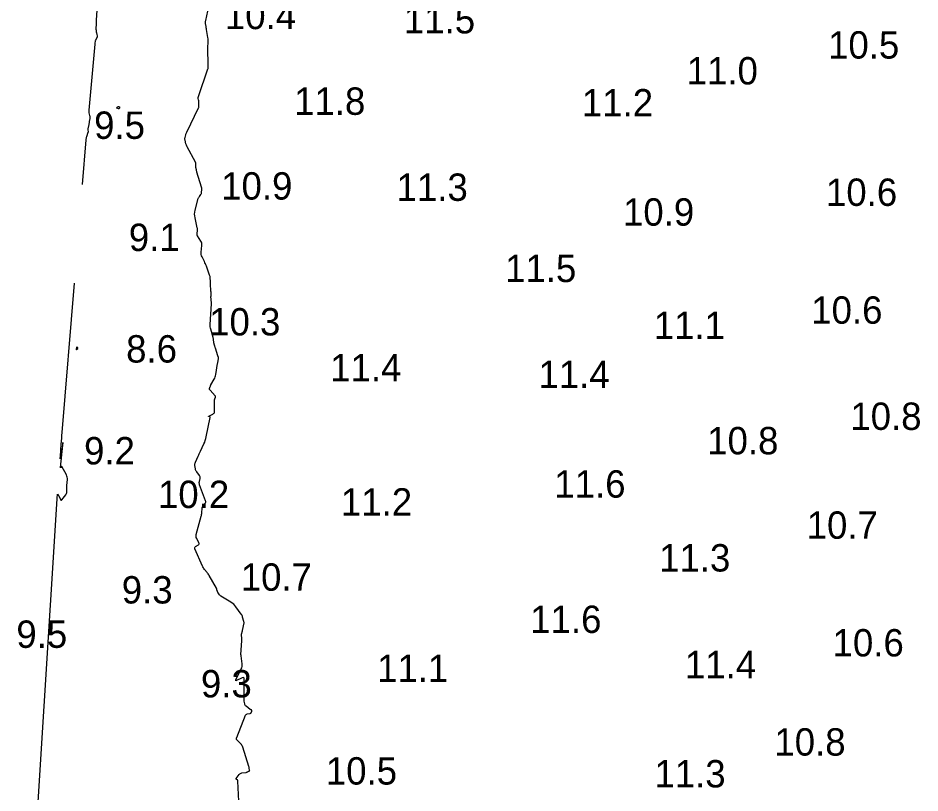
# Model space of a CAD drawing. Extents: x 1023796 to 1112670, y 656573 to 837340.
# Drawn here: x 1100530.4 to 1100695.2, y 688190.6 to 688332.1 of the extents above; entities that cross this region are included whole.
import ezdxf

# ---------------------------------------------------------------- set-up
doc = ezdxf.new("R2010")
doc.units = 0
doc.layers.add('V-CHAN-CONT-10FT', color=7, linetype='Continuous')
doc.layers.add('V-TOPO-SOUN', color=7, linetype='Continuous')

msp = doc.modelspace()

# ---------------------------------------------------------------- linework, layer by layer
at = {"layer": 'V-CHAN-CONT-10FT'}
for points in [[(1100545.88, 688349.74), (1100544.63, 688331.69), (1100544.62, 688331.63), (1100544.62, 688331.57), (1100544.62, 688331.5), (1100544.62, 688331.44), (1100544.63, 688331.18), (1100544.63, 688331.12), (1100544.64, 688331.06), (1100544.63, 688330.99), (1100544.63, 688330.93), (1100544.6, 688330.18), (1100544.6, 688330.12), (1100544.6, 688330.05), (1100544.6, 688329.99), (1100544.61, 688329.93), (1100544.63, 688329.59), (1100544.63, 688329.57), (1100544.63, 688329.54), (1100544.64, 688329.52), (1100544.64, 688329.5), (1100544.67, 688329.41), (1100544.67, 688329.38), (1100544.68, 688329.36), (1100544.69, 688329.34), (1100544.7, 688329.32), (1100544.74, 688329.2), (1100544.75, 688329.17), (1100544.76, 688329.15), (1100544.77, 688329.12), (1100544.78, 688329.09), (1100544.84, 688328.82), (1100544.84, 688328.76), (1100544.84, 688328.71), (1100544.83, 688328.66), (1100544.81, 688328.61), (1100544.49, 688327.98), (1100544.47, 688327.93), (1100544.45, 688327.88), (1100544.43, 688327.82), (1100544.43, 688327.77), (1100544.41, 688327.54), (1100544.41, 688327.48), (1100544.4, 688327.42), (1100544.4, 688327.36), (1100544.39, 688327.31), (1100543.28, 688315.26), (1100543.27, 688315.13), (1100543.28, 688315), (1100543.29, 688314.88), (1100543.31, 688314.75), (1100543.43, 688314.25), (1100543.46, 688314.12), (1100543.47, 688314), (1100543.47, 688313.87), (1100543.46, 688313.74), (1100543.38, 688313.18), (1100543.37, 688313.04), (1100543.34, 688312.9), (1100543.32, 688312.77), (1100543.29, 688312.63), (1100543.12, 688311.82), (1100543.11, 688311.76), (1100543.11, 688311.71), (1100543.11, 688311.65), (1100543.12, 688311.59), (1100543.16, 688311.37), (1100543.17, 688311.31), (1100543.16, 688311.25), (1100543.16, 688311.2), (1100543.14, 688311.14), (1100542.87, 688310.39), (1100542.83, 688310.25), (1100542.79, 688310.1), (1100542.76, 688309.96), (1100542.75, 688309.8), (1100542.08, 688301.66)], [(1100570.7, 688189.05), (1100570.53, 688192.72), (1100570.52, 688192.78), (1100570.5, 688192.83), (1100570.47, 688192.87), (1100570.43, 688192.91), (1100570.24, 688193.06), (1100570.21, 688193.1), (1100570.19, 688193.14), (1100570.2, 688193.18), (1100570.22, 688193.22), (1100570.77, 688193.94), (1100570.87, 688194.05), (1100570.99, 688194.13), (1100571.12, 688194.18), (1100571.26, 688194.21), (1100572.02, 688194.31), (1100572.09, 688194.32), (1100572.16, 688194.33), (1100572.23, 688194.36), (1100572.3, 688194.39), (1100572.68, 688194.57), (1100572.69, 688194.58), (1100572.7, 688194.58), (1100572.7, 688194.59), (1100572.69, 688194.6), (1100572.65, 688194.65), (1100572.65, 688194.66), (1100572.64, 688194.67), (1100572.64, 688194.69), (1100572.63, 688194.7), (1100572.61, 688195.09), (1100572.6, 688195.16), (1100572.59, 688195.23), (1100572.57, 688195.29), (1100572.55, 688195.36), (1100571.42, 688198.9), (1100571.35, 688199.07), (1100571.27, 688199.23), (1100571.17, 688199.37), (1100571.05, 688199.51), (1100570.34, 688200.24), (1100570.31, 688200.27), (1100570.3, 688200.3), (1100570.29, 688200.33), (1100570.28, 688200.37), (1100570.28, 688200.52), (1100570.29, 688200.55), (1100570.29, 688200.59), (1100570.3, 688200.62), (1100570.31, 688200.66), (1100571.94, 688204.73), (1100571.99, 688204.82), (1100572.06, 688204.89), (1100572.14, 688204.95), (1100572.24, 688204.98), (1100572.8, 688205.09), (1100572.84, 688205.1), (1100572.87, 688205.12), (1100572.9, 688205.14), (1100572.93, 688205.17), (1100573.03, 688205.34), (1100573.04, 688205.36), (1100573.05, 688205.38), (1100573.06, 688205.41), (1100573.06, 688205.44), (1100573.07, 688205.58), (1100573.07, 688205.59), (1100573.07, 688205.6), (1100573.07, 688205.61), (1100573.06, 688205.63), (1100573.05, 688205.68), (1100573.04, 688205.69), (1100573.04, 688205.7), (1100573.03, 688205.71), (1100573.01, 688205.71), (1100572.87, 688205.75), (1100572.85, 688205.76), (1100572.82, 688205.77), (1100572.8, 688205.79), (1100572.78, 688205.81), (1100572.02, 688206.41), (1100571.93, 688206.49), (1100571.86, 688206.59), (1100571.81, 688206.69), (1100571.78, 688206.81), (1100571.7, 688207.3), (1100571.68, 688207.42), (1100571.67, 688207.54), (1100571.66, 688207.66), (1100571.66, 688207.79), (1100571.69, 688211.32), (1100571.67, 688211.5), (1100571.59, 688211.6), (1100571.47, 688211.62), (1100571.3, 688211.56), (1100570.17, 688211.01), (1100570.15, 688211), (1100570.14, 688211.01), (1100570.13, 688211.02), (1100570.13, 688211.04), (1100570.13, 688211.12), (1100570.14, 688211.15), (1100570.14, 688211.17), (1100570.15, 688211.19), (1100570.16, 688211.21), (1100571.14, 688213.2), (1100571.23, 688213.43), (1100571.29, 688213.67), (1100571.31, 688213.91), (1100571.3, 688214.16), (1100571.11, 688215.62), (1100571.11, 688215.63), (1100571.11, 688215.65), (1100571.1, 688215.67), (1100571.1, 688215.69), (1100571.09, 688215.76), (1100571.08, 688215.78), (1100571.08, 688215.8), (1100571.08, 688215.82), (1100571.08, 688215.84), (1100571.23, 688218.35), (1100571.24, 688218.47), (1100571.24, 688218.58), (1100571.24, 688218.7), (1100571.23, 688218.82), (1100571.2, 688219.37), (1100571.2, 688219.44), (1100571.2, 688219.51), (1100571.21, 688219.59), (1100571.23, 688219.66), (1100571.31, 688219.95), (1100571.33, 688220.02), (1100571.35, 688220.09), (1100571.36, 688220.17), (1100571.38, 688220.24), (1100571.66, 688221.64), (1100571.66, 688221.66), (1100571.66, 688221.68), (1100571.66, 688221.7), (1100571.65, 688221.71), (1100571.62, 688221.79), (1100571.61, 688221.81), (1100571.6, 688221.83), (1100571.59, 688221.85), (1100571.59, 688221.87), (1100571.39, 688222.67), (1100571.35, 688222.8), (1100571.3, 688222.93), (1100571.23, 688223.06), (1100571.15, 688223.18), (1100570.18, 688224.53), (1100569.98, 688224.78), (1100569.76, 688225.01), (1100569.51, 688225.22), (1100569.25, 688225.4), (1100567.44, 688226.5), (1100567.37, 688226.56), (1100567.29, 688226.62), (1100567.23, 688226.68), (1100567.17, 688226.75), (1100566.93, 688227.09), (1100566.89, 688227.15), (1100566.85, 688227.22), (1100566.82, 688227.29), (1100566.8, 688227.36), (1100566.71, 688227.65), (1100566.69, 688227.73), (1100566.66, 688227.8), (1100566.63, 688227.87), (1100566.6, 688227.93), (1100565.29, 688230.26), (1100565.2, 688230.41), (1100565.1, 688230.56), (1100565, 688230.7), (1100564.89, 688230.84), (1100564.44, 688231.38), (1100564.33, 688231.52), (1100564.23, 688231.66), (1100564.15, 688231.82), (1100564.07, 688231.97), (1100562.68, 688235.16), (1100562.65, 688235.28), (1100562.66, 688235.39), (1100562.71, 688235.48), (1100562.81, 688235.56), (1100563.31, 688235.85), (1100563.41, 688235.92), (1100563.46, 688236.02), (1100563.46, 688236.12), (1100563.42, 688236.24), (1100563, 688237.04), (1100562.92, 688237.22), (1100562.88, 688237.4), (1100562.88, 688237.58), (1100562.92, 688237.77), (1100563.84, 688241.09), (1100563.88, 688241.25), (1100563.91, 688241.42), (1100563.94, 688241.59), (1100563.95, 688241.76), (1100564, 688242.52), (1100564.02, 688242.65), (1100564.06, 688242.78), (1100564.12, 688242.89), (1100564.2, 688243), (1100564.55, 688243.43), (1100564.62, 688243.53), (1100564.66, 688243.65), (1100564.66, 688243.77), (1100564.63, 688243.89), (1100563.53, 688246.85), (1100563.49, 688246.99), (1100563.47, 688247.13), (1100563.47, 688247.27), (1100563.5, 688247.42), (1100563.64, 688248), (1100563.65, 688248.15), (1100563.64, 688248.28), (1100563.6, 688248.41), (1100563.52, 688248.53), (1100563.01, 688249.17), (1100562.92, 688249.3), (1100562.85, 688249.43), (1100562.8, 688249.58), (1100562.77, 688249.73), (1100562.68, 688250.34), (1100562.67, 688250.5), (1100562.68, 688250.65), (1100562.71, 688250.79), (1100562.77, 688250.94), (1100563.26, 688252.04), (1100563.37, 688252.27), (1100563.47, 688252.5), (1100563.58, 688252.73), (1100563.69, 688252.96), (1100564.33, 688254.32), (1100564.47, 688254.62), (1100564.58, 688254.94), (1100564.68, 688255.26), (1100564.75, 688255.58), (1100565.45, 688259.13), (1100565.45, 688259.17), (1100565.44, 688259.2), (1100565.42, 688259.22), (1100565.38, 688259.24), (1100565.22, 688259.29), (1100565.19, 688259.3), (1100565.18, 688259.32), (1100565.19, 688259.34), (1100565.22, 688259.35), (1100565.97, 688259.74), (1100566.09, 688259.82), (1100566.17, 688259.93), (1100566.23, 688260.05), (1100566.25, 688260.19), (1100566.26, 688262.22), (1100566.27, 688262.3), (1100566.28, 688262.38), (1100566.3, 688262.46), (1100566.32, 688262.53), (1100566.43, 688262.83), (1100566.45, 688262.91), (1100566.45, 688262.98), (1100566.43, 688263.04), (1100566.38, 688263.1), (1100565.45, 688264.11), (1100565.4, 688264.18), (1100565.37, 688264.25), (1100565.36, 688264.33), (1100565.37, 688264.42), (1100565.47, 688264.77), (1100565.5, 688264.85), (1100565.53, 688264.94), (1100565.56, 688265.02), (1100565.61, 688265.1), (1100566.2, 688266.13), (1100566.3, 688266.33), (1100566.39, 688266.53), (1100566.45, 688266.75), (1100566.5, 688266.97), (1100566.82, 688269), (1100566.84, 688269.1), (1100566.86, 688269.21), (1100566.88, 688269.31), (1100566.9, 688269.41), (1100567.01, 688269.96), (1100567.01, 688270), (1100567.01, 688270.03), (1100567, 688270.07), (1100566.99, 688270.1), (1100566.92, 688270.23), (1100566.91, 688270.27), (1100566.89, 688270.3), (1100566.88, 688270.34), (1100566.87, 688270.37), (1100566.42, 688271.78), (1100566.4, 688271.88), (1100566.37, 688271.97), (1100566.34, 688272.06), (1100566.31, 688272.15), (1100566.21, 688272.53), (1100566.18, 688272.62), (1100566.16, 688272.71), (1100566.15, 688272.81), (1100566.13, 688272.9), (1100566.09, 688273.31), (1100566.08, 688273.41), (1100566.06, 688273.51), (1100566.04, 688273.61), (1100566.02, 688273.71), (1100565.56, 688275.23), (1100565.51, 688275.44), (1100565.48, 688275.65), (1100565.46, 688275.87), (1100565.46, 688276.09), (1100565.68, 688279.89), (1100565.69, 688280.01), (1100565.69, 688280.13), (1100565.68, 688280.25), (1100565.67, 688280.37), (1100565.62, 688280.88), (1100565.61, 688280.99), (1100565.61, 688281.09), (1100565.61, 688281.2), (1100565.62, 688281.3), (1100565.67, 688281.84), (1100565.67, 688281.88), (1100565.67, 688281.93), (1100565.66, 688281.97), (1100565.65, 688282.01), (1100565.61, 688282.17), (1100565.6, 688282.21), (1100565.59, 688282.25), (1100565.58, 688282.29), (1100565.58, 688282.34), (1100565.52, 688283.43), (1100565.52, 688283.58), (1100565.51, 688283.72), (1100565.5, 688283.86), (1100565.5, 688284.01), (1100565.48, 688284.58), (1100565.47, 688284.72), (1100565.45, 688284.86), (1100565.41, 688285), (1100565.37, 688285.14), (1100564.78, 688286.75), (1100564.69, 688286.97), (1100564.6, 688287.18), (1100564.51, 688287.39), (1100564.4, 688287.6), (1100563.98, 688288.43), (1100563.89, 688288.65), (1100563.83, 688288.86), (1100563.81, 688289.09), (1100563.82, 688289.31), (1100563.96, 688290.5), (1100563.97, 688290.72), (1100563.94, 688290.93), (1100563.88, 688291.14), (1100563.77, 688291.34), (1100563.18, 688292.27), (1100563.12, 688292.38), (1100563.08, 688292.5), (1100563.07, 688292.62), (1100563.07, 688292.75), (1100563.14, 688293.26), (1100563.15, 688293.39), (1100563.15, 688293.52), (1100563.14, 688293.64), (1100563.12, 688293.77), (1100562.7, 688295.59), (1100562.64, 688295.93), (1100562.62, 688296.28), (1100562.65, 688296.62), (1100562.72, 688296.96), (1100563.29, 688299.1), (1100563.33, 688299.21), (1100563.37, 688299.31), (1100563.43, 688299.4), (1100563.49, 688299.49), (1100563.78, 688299.87), (1100563.84, 688299.95), (1100563.88, 688300.04), (1100563.9, 688300.13), (1100563.91, 688300.23), (1100563.92, 688300.78), (1100563.92, 688300.81), (1100563.92, 688300.85), (1100563.92, 688300.88), (1100563.92, 688300.92), (1100563.92, 688301.06), (1100563.92, 688301.1), (1100563.91, 688301.13), (1100563.91, 688301.17), (1100563.9, 688301.2), (1100563.03, 688303.95), (1100563.01, 688304.04), (1100562.98, 688304.14), (1100562.96, 688304.24), (1100562.94, 688304.34), (1100562.86, 688304.76), (1100562.85, 688304.85), (1100562.84, 688304.93), (1100562.84, 688305.02), (1100562.84, 688305.1), (1100562.84, 688305.44), (1100562.84, 688305.53), (1100562.83, 688305.61), (1100562.8, 688305.69), (1100562.77, 688305.76), (1100561.26, 688308.56), (1100561.19, 688308.69), (1100561.14, 688308.83), (1100561.09, 688308.97), (1100561.04, 688309.12), (1100560.89, 688309.75), (1100560.86, 688309.87), (1100560.85, 688310), (1100560.86, 688310.12), (1100560.88, 688310.25), (1100561.01, 688310.76), (1100561.04, 688310.88), (1100561.08, 688311), (1100561.13, 688311.12), (1100561.18, 688311.24), (1100563.35, 688315.66), (1100563.37, 688315.73), (1100563.39, 688315.8), (1100563.4, 688315.87), (1100563.41, 688315.94), (1100563.4, 688316.24), (1100563.4, 688316.38), (1100563.39, 688316.52), (1100563.39, 688316.8), (1100563.39, 688316.87), (1100563.38, 688316.93), (1100563.37, 688317), (1100563.36, 688317.07), (1100563.3, 688317.43), (1100563.29, 688317.51), (1100563.29, 688317.59), (1100563.31, 688317.67), (1100563.33, 688317.75), (1100565.05, 688322.79), (1100565.06, 688322.82), (1100565.07, 688322.84), (1100565.07, 688322.87), (1100565.07, 688322.89), (1100565.08, 688322.99), (1100565.09, 688323.02), (1100565.09, 688323.05), (1100565.09, 688323.07), (1100565.09, 688323.1), (1100565.1, 688323.75), (1100565.1, 688323.87), (1100565.1, 688323.99), (1100565.1, 688324.11), (1100565.1, 688324.22), (1100565.05, 688325.86), (1100565.04, 688326.08), (1100565.04, 688326.3), (1100565.05, 688326.52), (1100565.05, 688326.74), (1100565.09, 688327.62), (1100565.1, 688327.84), (1100565.09, 688328.06), (1100565.07, 688328.28), (1100565.04, 688328.5), (1100564.8, 688329.99), (1100564.78, 688330.12), (1100564.76, 688330.26), (1100564.74, 688330.4), (1100564.72, 688330.54), (1100564.64, 688331.09), (1100564.63, 688331.23), (1100564.63, 688331.36), (1100564.64, 688331.5), (1100564.66, 688331.64), (1100565.02, 688333.32)], [(1100533.93, 688186.99), (1100537.49, 688244.26), (1100537.5, 688244.3), (1100537.5, 688244.35), (1100537.51, 688244.54), (1100537.54, 688244.94), (1100537.54, 688244.96), (1100537.54, 688244.98), (1100537.54, 688245), (1100537.55, 688245.03), (1100537.55, 688245.11), (1100537.56, 688245.13), (1100537.56, 688245.13), (1100537.57, 688245.13), (1100537.58, 688245.12), (1100537.7, 688244.95), (1100537.72, 688244.92), (1100537.75, 688244.88), (1100537.77, 688244.84), (1100537.79, 688244.81), (1100538.1, 688244.14), (1100538.17, 688244.04), (1100538.23, 688244), (1100538.31, 688244.03), (1100538.39, 688244.1), (1100539.11, 688245.02), (1100539.18, 688245.14), (1100539.24, 688245.26), (1100539.27, 688245.4), (1100539.27, 688245.53), (1100539.26, 688246.1), (1100539.26, 688246.25), (1100539.26, 688246.39), (1100539.27, 688246.53), (1100539.28, 688246.67), (1100539.38, 688247.77), (1100539.38, 688247.99), (1100539.36, 688248.21), (1100539.3, 688248.43), (1100539.2, 688248.63), (1100538.38, 688250.15), (1100538.35, 688250.19), (1100538.33, 688250.2), (1100538.3, 688250.19), (1100538.27, 688250.16), (1100538.16, 688249.99), (1100538.14, 688249.96), (1100538.12, 688249.95), (1100538.11, 688249.97), (1100538.11, 688250.01), (1100538.53, 688254.06), (1100538.56, 688254.44), (1100538.57, 688254.56), (1100538.54, 688254.44), (1100538.48, 688254.06), (1100538.17, 688252.06), (1100538.11, 688251.69), (1100538.08, 688251.56), (1100538.07, 688251.69), (1100538.1, 688252.07), (1100538.26, 688254.26), (1100538.3, 688254.79), (1100538.34, 688255.33), (1100538.39, 688255.86), (1100538.43, 688256.39), (1100540.65, 688283.68)]]:
    msp.add_lwpolyline(points, dxfattribs=at)
for points in [[(1100548.92, 688315.62), (1100548.91, 688315.6), (1100548.89, 688315.59), (1100548.81, 688315.53), (1100548.79, 688315.51), (1100548.77, 688315.51), (1100548.75, 688315.51), (1100548.73, 688315.51), (1100548.41, 688315.62), (1100548.36, 688315.64), (1100548.35, 688315.66), (1100548.36, 688315.69), (1100548.4, 688315.72), (1100548.67, 688315.89), (1100548.69, 688315.9), (1100548.71, 688315.9), (1100548.73, 688315.9), (1100548.75, 688315.89), (1100548.83, 688315.87), (1100548.85, 688315.86), (1100548.87, 688315.84), (1100548.88, 688315.83), (1100548.89, 688315.81), (1100548.92, 688315.66), (1100548.92, 688315.64)], [(1100541.23, 688271.87), (1100541.24, 688271.86), (1100541.24, 688271.84), (1100541.24, 688271.78), (1100541.24, 688271.77), (1100541.24, 688271.76), (1100541.25, 688271.74), (1100541.25, 688271.73), (1100541.27, 688271.68), (1100541.27, 688271.67), (1100541.27, 688271.66), (1100541.27, 688271.65), (1100541.26, 688271.64), (1100541.12, 688271.51), (1100541.09, 688271.49), (1100541.08, 688271.49), (1100541.07, 688271.5), (1100541.07, 688271.53), (1100541.1, 688271.97), (1100541.1, 688271.99), (1100541.11, 688272), (1100541.12, 688272), (1100541.14, 688271.98), (1100541.22, 688271.89), (1100541.23, 688271.88)]]:
    msp.add_lwpolyline(points, close=True, dxfattribs=at)

# ---------------------------------------------------------------- texts
at = {"layer": 'V-TOPO-SOUN'}
for s, p in [('10.4 ', (1100568.16, 688330.04)), ('11.5 ', (1100600.87, 688329.26)), ('10.5 ', (1100678.37, 688324.66)), ('11.0 ', (1100652.54, 688319.94)), ('11.8 ', (1100580.8, 688314.39)), ('11.2 ', (1100633.39, 688314.1)), ('9.5', (1100544.26, 688310)), ('10.9 ', (1100567.48, 688298.91)), ('11.3 ', (1100599.53, 688298.68)), ('10.6 ', (1100677.99, 688297.76)), ('10.9 ', (1100640.9, 688294.15)), ('9.1', (1100550.6, 688289.52)), ('11.5 ', (1100619.35, 688283.85)), ('10.6 ', (1100675.3, 688276.24)), ('10.3 ', (1100565.28, 688274.1)), ('11.1 ', (1100646.52, 688273.45)), ('8.6', (1100550.11, 688269.15)), ('11.4 ', (1100587.39, 688265.71)), ('11.4 ', (1100625.45, 688264.49)), ('10.8 ', (1100682.44, 688256.85)), ('10.8 ', (1100656.29, 688252.39)), ('9.2', (1100542.42, 688250.55)), ('11.6 ', (1100628.35, 688244.48)), ('10.2 ', (1100555.93, 688242.58)), ('11.2 ', (1100589.36, 688241.2)), ('10.7 ', (1100674.46, 688236.97)), ('11.3 ', (1100647.5, 688230.99)), ('10.7 ', (1100571.05, 688227.48)), ('9.3', (1100549.31, 688225.15)), ('11.6 ', (1100623.95, 688219.77)), ('9.5', (1100530.05, 688217.05)), ('10.6 ', (1100679.2, 688215.48)), ('11.1 ', (1100595.96, 688210.82)), ('11.4 ', (1100652.22, 688211.51)), ('9.3', (1100563.78, 688208)), ('10.8 ', (1100668.56, 688197.37)), ('10.5 ', (1100586.6, 688192.08)), ('11.3 ', (1100646.64, 688191.56))]:
    msp.add_text(s, height=5, dxfattribs=at).set_placement(p)

doc.saveas('drawing.dxf')
